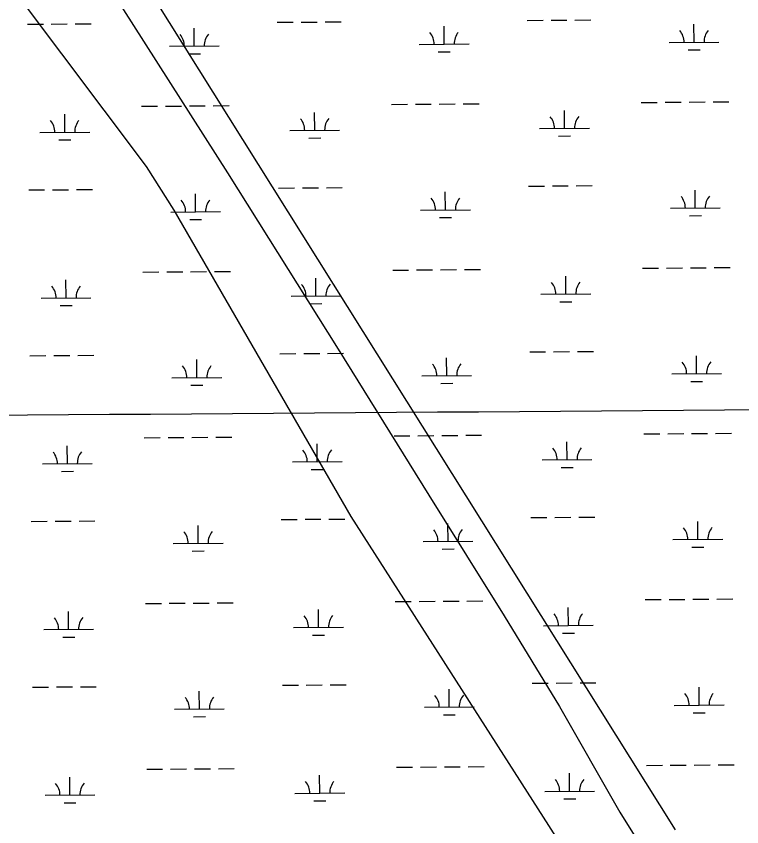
# Model space of a CAD drawing. Extents: x 3540316 to 3578335, y 553172 to 578787.
# Drawn here: x 3566649 to 3568107, y 570036 to 571663 of the extents above; entities that cross this region are included whole.
import ezdxf

# ---------------------------------------------------------------- set-up
doc = ezdxf.new("R2010")
doc.units = 0
for name, color, linetype in [('V-GRID-MAJR', 7, 'Continuous'), ('V-SITE-VEGE', 7, 'Continuous'), ('V-UTIL-LINE', 7, 'Continuous'), ('V-WETL-SWMP', 7, 'Continuous')]:
    doc.layers.add(name, color=color, linetype=linetype)

msp = doc.modelspace()

# ---------------------------------------------------------------- linework, layer by layer
at = {"layer": 'V-GRID-MAJR'}
msp.add_spline([(3544431.278, 570695.107), (3549703.1410000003, 570733.831), (3554974.9990000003, 570773.3200000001), (3560246.85, 570813.577), (3565518.696, 570854.601), (3570790.536, 570896.3910000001), (3576062.369, 570938.948), (3576062.37, 570938.948)], degree=3, dxfattribs=at)
at = {"layer": 'V-SITE-VEGE'}
for p, q in [((3566101.522, 572438.875), (3566910.34, 571361.6680000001)), ((3567973.361, 570030.185), (3566822.524, 571865.599)), ((3566910.34, 571361.6680000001), (3566965.802, 571273.827)), ((3566965.802, 571273.827), (3567321.683, 570658.942)), ((3567321.683, 570658.942), (3567774.6210000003, 569951.591))]:
    msp.add_line(p, q, dxfattribs=at)
at = {"layer": 'V-UTIL-LINE'}
for points in [[(3563283.7893940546, 576897.1081793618), (3563728.47550468, 576240.184493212), (3564254.013453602, 575461.9840496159), (3564708.8065440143, 574805.0613634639), (3565032.214897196, 574350.268273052), (3565345.516270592, 573875.2622230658), (3565658.8176439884, 573440.683092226), (3566012.54593653, 572935.3581028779), (3566477.44500673, 572278.434416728), (3566790.746380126, 571793.3223869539), (3567073.7288141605, 571348.6362763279), (3567296.0713694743, 570994.908983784)], [(3567296.0713694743, 570994.908983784), (3567477.9890056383, 570701.8215699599), (3567629.5867024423, 570459.2660550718), (3567740.7584800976, 570277.3484189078), (3567862.036237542, 570065.1118433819), (3567963.101035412, 569903.40816679), (3568084.379792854, 569721.4905306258), (3568165.2316311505, 569519.360934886), (3568246.0834694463, 569357.6572582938), (3568417.894125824, 568983.716006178), (3568529.06590348, 568741.159491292), (3568620.0237215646, 568518.8169359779), (3568721.0895194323, 568286.367400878), (3568801.941357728, 568094.343784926), (3568852.4742566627, 567882.1072093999), (3568923.2191151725, 567740.615492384), (3569024.283913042, 567599.1247753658), (3569074.8168119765, 567467.740038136), (3569125.34971091, 567356.56826048), (3569196.09456942, 567194.8645838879), (3569236.5214885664, 567033.160907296)]]:
    msp.add_lwpolyline(points, dxfattribs=at)
at = {"layer": 'V-WETL-SWMP'}
for p, q in [((3566671.821368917, 571647.0001995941), (3566703.8204181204, 571647.2468758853)), ((3566719.8199427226, 571647.370214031), (3566751.818991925, 571647.6168903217)), ((3566767.8185165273, 571647.7402284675), (3566799.817565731, 571647.9869047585)), ((3567173.7144560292, 571650.8692247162), (3567205.7135052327, 571651.1159010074)), ((3567221.7130298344, 571651.2392391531), (3567253.712079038, 571651.4859154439)), ((3567269.7116036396, 571651.6092535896), (3567301.7106528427, 571651.8559298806)), ((3567675.6075431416, 571654.7382498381), (3567707.6065923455, 571654.9849261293)), ((3567723.6061169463, 571655.1082642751), (3567755.6051661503, 571655.3549405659)), ((3567771.6046907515, 571655.4782787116), (3567803.603739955, 571655.7249550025)), ((3568010.799505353, 571610.890823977), (3568010.5219950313, 571646.8897506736)), ((3567007.0133311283, 571603.1527737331), (3567006.7358208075, 571639.1517004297)), ((3567508.9064182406, 571607.021798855), (3567508.6289079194, 571643.0207255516)), ((3566957.0148167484, 571602.7673420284), (3567057.0118455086, 571603.5382054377)), ((3567458.9079038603, 571606.6363671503), (3567558.904932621, 571607.4072305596)), ((3567960.8009909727, 571610.5053922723), (3568060.798019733, 571611.2762556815)), ((3566995.1326393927, 571587.6297301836), (3567019.1319262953, 571587.8147374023)), ((3567497.025726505, 571591.4987553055), (3567521.025013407, 571591.6837625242)), ((3567998.918813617, 571595.3677804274), (3568022.918100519, 571595.5527876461)), ((3567045.0938088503, 571483.371775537), (3567077.0928580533, 571483.618451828)), ((3567402.9911745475, 571486.1307573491), (3567434.99022375, 571486.3774336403)), ((3567450.989748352, 571486.5007717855), (3567482.9887975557, 571486.7474480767)), ((3567498.988322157, 571486.8707862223), (3567530.987371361, 571487.1174625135)), ((3567546.986895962, 571487.2408006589), (3567578.9859451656, 571487.4874769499)), ((3567904.8842616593, 571489.999782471), (3567936.883310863, 571490.2464587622)), ((3567952.8828354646, 571490.3697969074), (3567984.8818846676, 571490.6164731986)), ((3568000.8814092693, 571490.7398113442), (3568032.8804584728, 571490.9864876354)), ((3568048.879983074, 571491.1098257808), (3568080.879032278, 571491.3565020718)), ((3566901.0980874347, 571482.261732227), (3566933.097136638, 571482.5084085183)), ((3566949.09666124, 571482.6317466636), (3566981.095710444, 571482.8784229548)), ((3566997.095235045, 571483.0017611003), (3567029.0942842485, 571483.2484373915)), ((3567248.7949186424, 571434.1985770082), (3567248.5174083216, 571470.1975037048)), ((3567750.6880057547, 571438.0676021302), (3567750.410495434, 571474.0665288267)), ((3566746.9018315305, 571430.3295518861), (3566746.6243212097, 571466.3284785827)), ((3567700.6894913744, 571437.6821704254), (3567800.6865201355, 571438.4530338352)), ((3566696.90331715, 571429.9441201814), (3566796.9003459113, 571430.7149835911)), ((3567198.7964042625, 571433.8131453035), (3567298.7934330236, 571434.5840087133)), ((3567236.914226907, 571418.6755334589), (3567260.9135138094, 571418.8605406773)), ((3567738.807314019, 571422.5445585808), (3567762.806600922, 571422.7295657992)), ((3566735.021139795, 571414.8065083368), (3566759.0204266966, 571414.9915155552)), ((3567678.1720083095, 571322.073168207), (3567710.1710575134, 571322.3198444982)), ((3567726.1705821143, 571322.4431826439), (3567758.169631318, 571322.6898589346)), ((3567774.1691559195, 571322.8131970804), (3567806.168205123, 571323.0598733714)), ((3566674.3858340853, 571314.3351179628), (3566706.3848832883, 571314.5817942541)), ((3566722.3844078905, 571314.7051323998), (3566754.3834570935, 571314.9518086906)), ((3566770.3829816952, 571315.0751468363), (3566802.3820308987, 571315.3218231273)), ((3567009.577796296, 571270.487692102), (3567009.3002859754, 571306.4866187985)), ((3567176.278921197, 571318.204143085), (3567208.277970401, 571318.4508193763)), ((3567224.2774950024, 571318.574157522), (3567256.276544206, 571318.8208338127)), ((3567272.2760688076, 571318.9441719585), (3567304.2751180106, 571319.1908482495)), ((3567511.4708834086, 571274.3567172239), (3567511.1933730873, 571310.3556439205)), ((3568013.363970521, 571278.2257423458), (3568013.086460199, 571314.2246690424)), ((3567461.4723690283, 571273.9712855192), (3567561.469397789, 571274.7421489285)), ((3567963.3654561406, 571277.8403106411), (3568063.362484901, 571278.6111740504)), ((3566959.5792819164, 571270.1022603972), (3567059.5763106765, 571270.8731238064)), ((3567499.590191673, 571258.8336736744), (3567523.589478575, 571259.018680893)), ((3568001.483278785, 571262.7026987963), (3568025.482565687, 571262.8877060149)), ((3566997.697104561, 571254.9646485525), (3567021.6963914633, 571255.149655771)), ((3568003.445874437, 571158.074729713), (3568035.4449236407, 571158.3214060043)), ((3568051.4444482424, 571158.4447441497), (3568083.4434974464, 571158.6914204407)), ((3566903.662552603, 571149.5966505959), (3566935.661601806, 571149.8433268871)), ((3566951.661126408, 571149.9666650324), (3566983.6601756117, 571150.2133413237)), ((3566999.659700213, 571150.3366794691), (3567031.6587494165, 571150.5833557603)), ((3567047.658274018, 571150.7066939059), (3567079.657323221, 571150.9533701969)), ((3567405.5556397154, 571153.4656757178), (3567437.5546889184, 571153.712352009)), ((3567453.55421352, 571153.8356901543), (3567485.5532627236, 571154.0823664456)), ((3567501.552787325, 571154.205704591), (3567533.551836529, 571154.4523808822)), ((3567549.55136113, 571154.5757190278), (3567581.5504103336, 571154.8223953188)), ((3567907.4487268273, 571157.3347008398), (3567939.4477760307, 571157.581377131)), ((3567955.4473006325, 571157.7047152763), (3567987.4463498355, 571157.9513915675)), ((3566749.4662966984, 571097.6644702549), (3566749.1887863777, 571133.6633969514)), ((3567251.359383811, 571101.533495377), (3567251.0818734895, 571137.5324220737)), ((3567753.2524709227, 571105.402520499), (3567752.974960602, 571141.4014471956)), ((3566699.467782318, 571097.2790385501), (3566799.464811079, 571098.04990196)), ((3567201.3608694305, 571101.1480636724), (3567301.3578981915, 571101.9189270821)), ((3567703.2539565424, 571105.0170887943), (3567803.2509853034, 571105.787952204)), ((3566737.585604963, 571082.1414267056), (3566761.584891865, 571082.326433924)), ((3567239.478692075, 571086.0104518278), (3567263.4779789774, 571086.1954590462)), ((3567741.371779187, 571089.8794769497), (3567765.3710660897, 571090.0644841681)), ((3566676.950299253, 570981.6700363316), (3566708.949348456, 570981.9167126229)), ((3566724.9488730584, 570982.0400507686), (3566756.9479222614, 570982.2867270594)), ((3566772.947446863, 570982.4100652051), (3566804.9464960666, 570982.6567414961)), ((3567178.843386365, 570985.5390614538), (3567210.842435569, 570985.7857377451)), ((3567226.8419601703, 570985.9090758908), (3567258.841009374, 570986.1557521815)), ((3567274.8405339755, 570986.2790903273), (3567306.8395831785, 570986.5257666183)), ((3567680.7364734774, 570989.4080865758), (3567712.7355226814, 570989.654762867)), ((3567728.735047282, 570989.7781010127), (3567760.734096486, 570990.0247773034)), ((3567776.733621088, 570990.1481154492), (3567808.732670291, 570990.3947917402)), ((3568015.928435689, 570945.5606607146), (3568015.6509253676, 570981.5595874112)), ((3567012.142261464, 570937.8226104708), (3567011.8647511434, 570973.8215371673)), ((3567514.0353485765, 570941.6916355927), (3567513.7578382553, 570977.6905622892)), ((3566962.1437470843, 570937.437178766), (3567062.1407758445, 570938.2080421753)), ((3567464.036834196, 570941.3062038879), (3567564.0338629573, 570942.0770672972)), ((3567965.9299213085, 570945.1752290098), (3568065.926950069, 570945.9460924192)), ((3568004.047743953, 570930.0376171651), (3568028.0470308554, 570930.2226243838)), ((3567000.261569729, 570922.2995669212), (3567024.260856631, 570922.4845741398)), ((3567502.154656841, 570926.1685920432), (3567526.153943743, 570926.3535992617)), ((3566906.227017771, 570816.9315689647), (3566938.2260669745, 570817.178245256)), ((3566954.2255915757, 570817.3015834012), (3566986.2246407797, 570817.5482596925)), ((3567002.224165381, 570817.6715978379), (3567034.2232145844, 570817.9182741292)), ((3567050.222739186, 570818.0416122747), (3567082.221788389, 570818.2882885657)), ((3567408.1201048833, 570820.8005940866), (3567440.1191540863, 570821.0472703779)), ((3567456.118678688, 570821.1706085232), (3567488.1177278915, 570821.4172848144)), ((3567504.117252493, 570821.5406229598), (3567536.1163016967, 570821.7872992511)), ((3567552.1158262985, 570821.9106373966), (3567584.1148755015, 570822.1573136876)), ((3567910.013191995, 570824.6696192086), (3567942.0122411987, 570824.9162954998)), ((3567958.0117658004, 570825.0396336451), (3567990.0108150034, 570825.2863099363)), ((3568006.0103396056, 570825.4096480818), (3568038.0093888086, 570825.656324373)), ((3568054.0089134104, 570825.7796625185), (3568086.0079626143, 570826.0263388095)), ((3566752.030761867, 570764.9993886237), (3566751.7532515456, 570800.9983153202)), ((3567253.9238489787, 570768.8684137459), (3567253.6463386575, 570804.8673404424)), ((3567755.8169360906, 570772.7374388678), (3567755.53942577, 570808.7363655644)), ((3567203.9253345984, 570768.4829820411), (3567303.9223633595, 570769.2538454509)), ((3567705.8184217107, 570772.3520071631), (3567805.8154504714, 570773.1228705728)), ((3566702.032247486, 570764.6139569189), (3566802.029276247, 570765.3848203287)), ((3567242.0431572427, 570753.3453701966), (3567266.0424441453, 570753.530377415)), ((3567743.936244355, 570757.2143953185), (3567767.9355312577, 570757.3994025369)), ((3566740.150070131, 570749.4763450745), (3566764.149357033, 570749.6613522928)), ((3567277.4049991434, 570653.6140086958), (3567309.4040483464, 570653.8606849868)), ((3567683.3009386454, 570656.7430049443), (3567715.2999878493, 570656.9896812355)), ((3567731.29951245, 570657.1130193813), (3567763.298561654, 570657.359695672)), ((3567779.298086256, 570657.4830338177), (3567811.297135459, 570657.7297101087)), ((3566679.514764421, 570649.0049547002), (3566711.5138136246, 570649.2516309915)), ((3566727.5133382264, 570649.3749691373), (3566759.5123874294, 570649.621645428)), ((3566775.511912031, 570649.7449835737), (3566807.5109612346, 570649.9916598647)), ((3567014.706726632, 570605.1575288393), (3567014.4292163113, 570641.1564555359)), ((3567181.407851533, 570652.8739798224), (3567213.406900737, 570653.1206561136)), ((3567229.4064253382, 570653.2439942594), (3567261.4054745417, 570653.4906705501)), ((3567516.5998137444, 570609.0265539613), (3567516.3223034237, 570645.0254806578)), ((3568018.4929008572, 570612.8955790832), (3568018.2153905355, 570648.8945057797)), ((3566964.7082122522, 570604.7720971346), (3567064.705241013, 570605.5429605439)), ((3567466.601299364, 570608.6411222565), (3567566.598328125, 570609.4119856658)), ((3567968.4943864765, 570612.5101473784), (3568068.491415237, 570613.2810107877)), ((3567002.826034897, 570589.6344852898), (3567026.825321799, 570589.8194925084)), ((3567504.719122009, 570593.5035104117), (3567528.7184089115, 570593.6885176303)), ((3568006.6122091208, 570597.3725355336), (3568030.6114960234, 570597.5575427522)), ((3567912.577657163, 570492.0045375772), (3567944.5767063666, 570492.2512138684)), ((3567960.5762309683, 570492.3745520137), (3567992.5752801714, 570492.6212283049)), ((3568008.5748047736, 570492.7445664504), (3568040.573853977, 570492.9912427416)), ((3568056.5733785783, 570493.1145808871), (3568088.572427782, 570493.3612571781)), ((3566908.791482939, 570484.2664873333), (3566940.7905321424, 570484.5131636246)), ((3566956.7900567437, 570484.6365017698), (3566988.7891059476, 570484.883178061)), ((3567004.788630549, 570485.0065162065), (3567036.7876797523, 570485.2531924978)), ((3567052.7872043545, 570485.3765306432), (3567084.786253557, 570485.6232069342)), ((3567410.6845700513, 570488.1355124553), (3567442.6836192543, 570488.3821887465)), ((3567458.683143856, 570488.5055268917), (3567490.6821930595, 570488.7522031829)), ((3567506.681717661, 570488.8755413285), (3567538.6807668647, 570489.1222176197)), ((3567554.6802914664, 570489.2455557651), (3567586.67934067, 570489.4922320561)), ((3567758.3814012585, 570440.0723572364), (3567758.1038909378, 570476.0712839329)), ((3566754.5952270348, 570432.3343069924), (3566754.3177167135, 570468.3332336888)), ((3567256.4883141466, 570436.2033321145), (3567256.2108038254, 570472.202258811)), ((3566704.596712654, 570431.9488752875), (3566804.593741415, 570432.7197386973)), ((3567206.489799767, 570435.8179004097), (3567306.4868285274, 570436.5887638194)), ((3567708.3828868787, 570439.6869255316), (3567808.3799156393, 570440.4577889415)), ((3566742.7145352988, 570416.811263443), (3566766.713822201, 570416.9962706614)), ((3567244.6076224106, 570420.6802885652), (3567268.6069093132, 570420.8652957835)), ((3567746.5007095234, 570424.5493136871), (3567770.4999964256, 570424.7343209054)), ((3566682.079229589, 570316.3398730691), (3566714.0782787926, 570316.5865493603)), ((3566730.0778033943, 570316.709887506), (3566762.0768525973, 570316.9565637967)), ((3566778.076377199, 570317.0799019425), (3566810.0754264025, 570317.3265782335)), ((3567183.972316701, 570320.2088981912), (3567215.971365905, 570320.4555744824)), ((3567231.970890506, 570320.5789126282), (3567263.9699397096, 570320.825588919)), ((3567279.969464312, 570320.9489270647), (3567311.9685135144, 570321.1956033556)), ((3567519.164278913, 570276.36147233), (3567518.8867685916, 570312.3603990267)), ((3567685.8654038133, 570324.0779233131), (3567717.8644530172, 570324.3245996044)), ((3567733.8639776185, 570324.4479377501), (3567765.863026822, 570324.6946140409)), ((3567781.8625514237, 570324.8179521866), (3567813.861600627, 570325.0646284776)), ((3568021.057366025, 570280.2304974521), (3568020.7798557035, 570316.2294241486)), ((3567017.2711918, 570272.4924472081), (3567016.9936814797, 570308.4913739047)), ((3567971.0588516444, 570279.8450657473), (3568071.055880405, 570280.6159291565)), ((3566967.27267742, 570272.1070155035), (3567067.269706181, 570272.8778789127)), ((3567469.165764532, 570275.9760406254), (3567569.162793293, 570276.7469040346)), ((3568009.1766742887, 570264.7074539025), (3568033.1759611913, 570264.8924611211)), ((3567005.390500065, 570256.9694036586), (3567029.3897869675, 570257.1544108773)), ((3567507.283587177, 570260.8384287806), (3567531.2828740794, 570261.0234359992)), ((3566911.355948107, 570151.6014057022), (3566943.3549973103, 570151.8480819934)), ((3566959.3545219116, 570151.9714201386), (3566991.3535711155, 570152.2180964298)), ((3567007.353095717, 570152.3414345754), (3567039.3521449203, 570152.5881108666)), ((3567055.3516695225, 570152.711449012), (3567087.3507187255, 570152.958125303)), ((3567413.249035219, 570155.4704308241), (3567445.248084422, 570155.7171071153)), ((3567461.247609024, 570155.8404452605), (3567493.2466582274, 570156.0871215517)), ((3567509.246182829, 570156.2104596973), (3567541.245232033, 570156.4571359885)), ((3567557.2447566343, 570156.580474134), (3567589.243805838, 570156.827150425)), ((3567915.142122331, 570159.339455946), (3567947.1411715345, 570159.5861322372)), ((3567963.1406961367, 570159.7094703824), (3567995.1397453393, 570159.9561466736)), ((3568011.1392699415, 570160.0794848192), (3568043.138319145, 570160.3261611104)), ((3568059.137843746, 570160.4494992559), (3568091.13689295, 570160.6961755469)), ((3566757.1596922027, 570099.6692253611), (3566756.8821818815, 570135.6681520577)), ((3567259.0527793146, 570103.5382504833), (3567258.7752689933, 570139.5371771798)), ((3567760.9458664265, 570107.4072756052), (3567760.6683561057, 570143.4062023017)), ((3567209.0542649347, 570103.1528187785), (3567309.0512936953, 570103.9236821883)), ((3567710.9473520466, 570107.0218439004), (3567810.9443808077, 570107.7927073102)), ((3566707.1611778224, 570099.2837936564), (3566807.158206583, 570100.0546570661)), ((3566745.2790004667, 570084.1461818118), (3566769.278287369, 570084.3311890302)), ((3567247.172087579, 570088.015206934), (3567271.171374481, 570088.2002141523)), ((3567749.0651746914, 570091.8842320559), (3567773.0644615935, 570092.0692392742))]:
    msp.add_line(p, q, dxfattribs=at)
for centre, radius, start, end in [((3567453.66146346, 571607.0707403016), 35.24628790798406, 359.6698565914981, 41.21351492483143), ((3567564.1440528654, 571607.9224354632), 35.24628790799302, 139.6698534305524, 181.21351176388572), ((3567955.5545505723, 571610.9397654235), 35.24628790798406, 359.6698565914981, 41.21351492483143), ((3568066.0371399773, 571611.7914605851), 35.24628790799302, 139.6698534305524, 181.21351176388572), ((3566951.768376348, 571603.2017151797), 35.24628790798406, 359.6698565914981, 41.21351492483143), ((3567062.2509657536, 571604.0534103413), 35.24628790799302, 139.6698534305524, 181.21351176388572), ((3566691.6568767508, 571430.3784933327), 35.24628790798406, 359.6698565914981, 41.21351492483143), ((3566802.139466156, 571431.2301884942), 35.24628790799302, 139.6698534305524, 181.21351176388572), ((3567193.5499638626, 571434.2475184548), 35.24628790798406, 359.6698565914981, 41.21351492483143), ((3567304.0325532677, 571435.0992136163), 35.24628790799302, 139.6698534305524, 181.21351176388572), ((3567695.443050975, 571438.1165435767), 35.24628790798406, 359.6698565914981, 41.21351492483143), ((3567805.92564038, 571438.9682387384), 35.24628790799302, 139.6698534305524, 181.21351176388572), ((3566954.332841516, 571270.5366335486), 35.24628790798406, 359.6698565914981, 41.21351492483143), ((3567064.8154309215, 571271.3883287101), 35.24628790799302, 139.6698534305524, 181.21351176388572), ((3567456.225928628, 571274.4056586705), 35.24628790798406, 359.6698565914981, 41.21351492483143), ((3567566.7085180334, 571275.257353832), 35.24628790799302, 139.6698534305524, 181.21351176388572), ((3567958.1190157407, 571278.2746837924), 35.24628790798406, 359.6698565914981, 41.21351492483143), ((3568068.6016051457, 571279.1263789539), 35.24628790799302, 139.6698534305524, 181.21351176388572), ((3567698.007516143, 571105.4514619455), 35.24628790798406, 359.6698565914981, 41.21351492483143), ((3567808.490105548, 571106.3031571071), 35.24628790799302, 139.6698534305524, 181.21351176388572), ((3566694.2213419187, 571097.7134117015), 35.24628790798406, 359.6698565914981, 41.21351492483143), ((3566804.7039313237, 571098.565106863), 35.24628790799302, 139.6698534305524, 181.21351176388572), ((3567196.1144290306, 571101.5824368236), 35.24628790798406, 359.6698565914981, 41.21351492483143), ((3567306.5970184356, 571102.4341319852), 35.24628790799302, 139.6698534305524, 181.21351176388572), ((3567458.790393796, 570941.7405770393), 35.24628790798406, 359.6698565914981, 41.21351492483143), ((3567569.272983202, 570942.5922722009), 35.24628790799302, 139.6698534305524, 181.21351176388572), ((3567960.6834809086, 570945.6096021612), 35.24628790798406, 359.6698565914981, 41.21351492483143), ((3568071.1660703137, 570946.4612973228), 35.24628790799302, 139.6698534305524, 181.21351176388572), ((3566956.897306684, 570937.8715519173), 35.24628790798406, 359.6698565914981, 41.21351492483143), ((3567067.3798960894, 570938.723247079), 35.24628790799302, 139.6698534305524, 181.21351176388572), ((3566696.7858070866, 570765.0483300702), 35.24628790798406, 359.6698565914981, 41.21351492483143), ((3566807.2683964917, 570765.9000252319), 35.24628790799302, 139.6698534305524, 181.21351176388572), ((3567198.6788941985, 570768.9173551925), 35.24628790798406, 359.6698565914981, 41.21351492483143), ((3567309.1614836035, 570769.769050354), 35.24628790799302, 139.6698534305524, 181.21351176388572), ((3567700.571981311, 570772.7863803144), 35.24628790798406, 359.6698565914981, 41.21351492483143), ((3567811.054570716, 570773.6380754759), 35.24628790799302, 139.6698534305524, 181.21351176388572), ((3566959.461771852, 570605.2064702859), 35.24628790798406, 359.6698565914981, 41.21351492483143), ((3567069.944361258, 570606.0581654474), 35.24628790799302, 139.6698534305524, 181.21351176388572), ((3567461.354858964, 570609.0754954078), 35.24628790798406, 359.6698565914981, 41.21351492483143), ((3567571.8374483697, 570609.9271905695), 35.24628790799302, 139.6698534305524, 181.21351176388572), ((3567963.2479460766, 570612.9445205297), 35.24628790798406, 359.6698565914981, 41.21351492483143), ((3568073.7305354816, 570613.7962156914), 35.24628790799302, 139.6698534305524, 181.21351176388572), ((3567201.2433593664, 570436.252273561), 35.24628790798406, 359.6698565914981, 41.21351492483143), ((3567311.7259487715, 570437.1039687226), 35.24628790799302, 139.6698534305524, 181.21351176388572), ((3567703.136446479, 570440.121298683), 35.24628790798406, 359.6698565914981, 41.21351492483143), ((3567813.619035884, 570440.9729938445), 35.24628790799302, 139.6698534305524, 181.21351176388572), ((3566699.3502722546, 570432.3832484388), 35.24628790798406, 359.6698565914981, 41.21351492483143), ((3566809.8328616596, 570433.2349436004), 35.24628790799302, 139.6698534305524, 181.21351176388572), ((3566962.0262370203, 570272.5413886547), 35.24628790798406, 359.6698565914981, 41.21351492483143), ((3567072.5088264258, 570273.3930838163), 35.24628790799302, 139.6698534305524, 181.21351176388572), ((3567463.919324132, 570276.4104137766), 35.24628790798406, 359.6698565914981, 41.21351492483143), ((3567574.4019135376, 570277.2621089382), 35.24628790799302, 139.6698534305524, 181.21351176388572), ((3567965.8124112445, 570280.2794388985), 35.24628790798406, 359.6698565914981, 41.21351492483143), ((3568076.2950006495, 570281.1311340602), 35.24628790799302, 139.6698534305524, 181.21351176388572), ((3566701.9147374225, 570099.7181668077), 35.24628790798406, 359.6698565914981, 41.21351492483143), ((3566812.3973268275, 570100.5698619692), 35.24628790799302, 139.6698534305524, 181.21351176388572), ((3567203.8078245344, 570103.5871919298), 35.24628790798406, 359.6698565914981, 41.21351492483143), ((3567314.2904139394, 570104.4388870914), 35.24628790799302, 139.6698534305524, 181.21351176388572), ((3567705.7009116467, 570107.4562170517), 35.24628790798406, 359.6698565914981, 41.21351492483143), ((3567816.183501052, 570108.3079122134), 35.24628790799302, 139.6698534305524, 181.21351176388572)]:
    msp.add_arc(centre, radius, start, end, dxfattribs=at)

doc.saveas('drawing.dxf')
